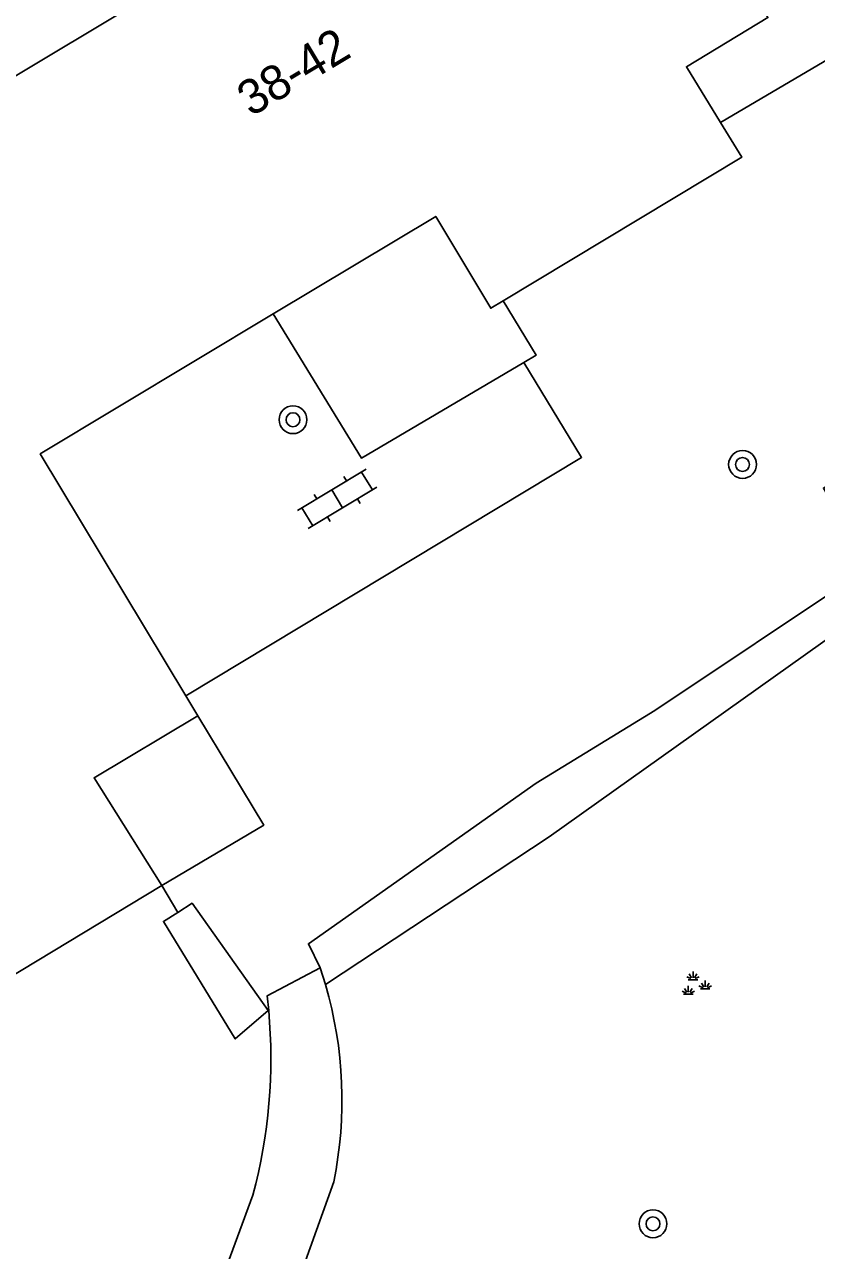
# Model space of a CAD drawing. Extents: x 132994 to 136000, y 393499 to 395512.
# Drawn here: x 134779.33 to 134802.08, y 394414.07 to 394449.28 of the extents above; entities that cross this region are included whole.
import ezdxf

# ---------------------------------------------------------------- set-up
doc = ezdxf.new("R2010")
doc.units = 0
for name, color, linetype in [('gg-afsc-hekwerk', 7, 'Continuous'), ('gg-anno-huisnummerreeks BGT', 7, 'Continuous'), ('gg-bbg-hoofdgebouw', 7, 'Continuous'), ('gg-bbg-onder overbouw', 7, 'Continuous'), ('gg-bbg-pand overbouw', 7, 'Continuous'), ('gg-knt-verharding', 7, 'Continuous'), ('gt-grn-groengrens', 7, 'Continuous'), ('gt-symb-boom', 7, 'Continuous'), ('gt-symb-groenvak', 7, 'Continuous'), ('gt-symb-klinker verharding', 7, 'Continuous')]:
    doc.layers.add(name, color=color, linetype=linetype)

# ---------------------------------------------------------------- blocks, each defined once
blk = doc.blocks.new('gt0-BOOM')
at = {"layer": 'gt-symb-boom'}
for radius in [0.4, 0.2]:
    blk.add_circle((0, 0), radius, dxfattribs=at)
blk = doc.blocks.new('gt0-KL1')
at = {"layer": 'gt-symb-klinker verharding'}
for p, q in [((-0.5, 0.3), (-0.5, 0.45)), ((0.5, 0.3), (0.5, 0.45)), ((-1.15, 0.3), (1.15, 0.3)), ((-1, -0.3), (-1, 0.3)), ((0, -0.3), (0, 0.3)), ((1, -0.3), (1, 0.3)), ((-1.15, -0.3), (1.15, -0.3)), ((-0.5, -0.45), (-0.5, -0.3)), ((0.5, -0.45), (0.5, -0.3))]:
    blk.add_line(p, q, dxfattribs=at)
blk = doc.blocks.new('gt0-GRVAK')
at = {"layer": 'gt-symb-groenvak'}
for p, q in [((-0.047, 0.214), (-0.047, 0.393)), ((-0.11, 0.189), (-0.228, 0.24)), ((-0.182, 0.153), (0.088, 0.153)), ((-0.091, 0.211), (-0.156, 0.322)), ((-0.004, 0.211), (0.061, 0.322)), ((0.015, 0.189), (0.133, 0.24)), ((0.262, -0.052), (0.197, 0.059)), ((0.305, -0.049), (0.305, 0.13)), ((0.349, -0.052), (0.414, 0.059)), ((-0.245, -0.228), (-0.363, -0.177)), ((-0.318, -0.264), (-0.047, -0.264)), ((-0.226, -0.206), (-0.291, -0.095)), ((-0.183, -0.203), (-0.183, -0.024)), ((-0.139, -0.206), (-0.074, -0.095)), ((-0.12, -0.228), (-0.002, -0.177)), ((0.243, -0.074), (0.125, -0.023)), ((0.17, -0.11), (0.441, -0.11)), ((0.368, -0.074), (0.486, -0.023))]:
    blk.add_line(p, q, dxfattribs=at)

msp = doc.modelspace()

# ---------------------------------------------------------------- linework, layer by layer
at = {"layer": 'gg-afsc-hekwerk'}
for points in [[(134793.076, 394441.344), (134794.024, 394439.781), (134793.67, 394439.573)], [(134793.67, 394439.573), (134789.004, 394436.831), (134786.472, 394440.968)]]:
    msp.add_lwpolyline(points, dxfattribs=at)
at = {"layer": 'gg-bbg-hoofdgebouw'}
for p, q in [((134774.37, 394444.98), (134793.425, 394456.424)), ((134783.967, 394429.999), (134784.31, 394429.43))]:
    msp.add_line(p, q, dxfattribs=at)
for points in [[(134800.619, 394449.583), (134800.68, 394449.48), (134798.34, 394448.07), (134799.321, 394446.465)], [(134799.321, 394446.465), (134799.93, 394445.47), (134793.076, 394441.344)], [(134786.472, 394440.968), (134791.14, 394443.77), (134792.72, 394441.13), (134793.076, 394441.344)], [(134786.472, 394440.968), (134779.78, 394436.95), (134783.967, 394429.999)], [(134783.27, 394424.55), (134772.52, 394418.06), (134770.871, 394420.802)]]:
    msp.add_lwpolyline(points, dxfattribs=at)
at = {"layer": 'gg-bbg-onder overbouw'}
msp.add_lwpolyline([(134784.31, 394429.43), (134781.33, 394427.65), (134783.27, 394424.55)], dxfattribs=at)
at = {"layer": 'gg-bbg-pand overbouw'}
msp.add_lwpolyline([(134784.31, 394429.43), (134786.2, 394426.29), (134783.27, 394424.55)], dxfattribs=at)
at = {"layer": 'gg-knt-verharding'}
for p, q in [((134787.972, 394421.708), (134787.82, 394422.19)), ((134785.42, 394408.27), (134788.21, 394416.041)), ((134785.89, 394415.66), (134783.499, 394409.168))]:
    msp.add_line(p, q, dxfattribs=at)
for points in [[(134799.321, 394446.465), (134804.57, 394449.558), (134808.976, 394440.141), (134802.273, 394435.966), (134803.361, 394434.125)], [(134793.67, 394439.573), (134795.33, 394436.85), (134783.967, 394429.999)], [(134787.82, 394422.19), (134786.3, 394421.388), (134786.344, 394420.964)]]:
    msp.add_lwpolyline(points, dxfattribs=at)
for centre, radius, start, end in [((134776.631, 394418.393), 11.816, 348.5175, 16.2923), ((134771.152, 394419.593), 15.253, 345.0581, 5.1572)]:
    msp.add_arc(centre, radius, start, end, dxfattribs=at)
at = {"layer": 'gt-grn-groengrens'}
for p, q in [((134783.73, 394423.783), (134783.27, 394424.55)), ((134786.325, 394420.961), (134786.344, 394420.964))]:
    msp.add_line(p, q, dxfattribs=at)
for points in [[(134803.223, 394433.448), (134797.436, 394429.579), (134794.029, 394427.491), (134787.484, 394422.881), (134787.82, 394422.19)], [(134803.614, 394432.511), (134794.4, 394425.956), (134787.972, 394421.708)], [(134786.325, 394420.961), (134784.141, 394424.043), (134783.73, 394423.783)], [(134786.325, 394420.961), (134785.381, 394420.149), (134783.318, 394423.522), (134783.73, 394423.783)]]:
    msp.add_lwpolyline(points, dxfattribs=at)

# ---------------------------------------------------------------- block references
at = {"layer": 'gt-symb-boom'}
for p in [(134787.041, 394437.931), (134799.952, 394436.646)]:
    msp.add_blockref('gt0-BOOM', p, dxfattribs=at)
at = {"layer": 'gt-symb-boom', "rotation": -20.918204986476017}
msp.add_blockref('gt0-BOOM', (134797.38, 394414.838), dxfattribs=at)
at = {"layer": 'gt-symb-groenvak'}
msp.add_blockref('gt0-GRVAK', (134798.576, 394421.693), dxfattribs=at)
at = {"layer": 'gt-symb-klinker verharding', "rotation": 31.081729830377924}
msp.add_blockref('gt0-KL1', (134788.309, 394435.656), dxfattribs=at)

# ---------------------------------------------------------------- texts
at = {"layer": 'gg-anno-huisnummerreeks BGT'}
msp.add_text('38-42', height=1, rotation=31, dxfattribs=at).set_placement((134785.836, 394446.616))

doc.saveas('drawing.dxf')
